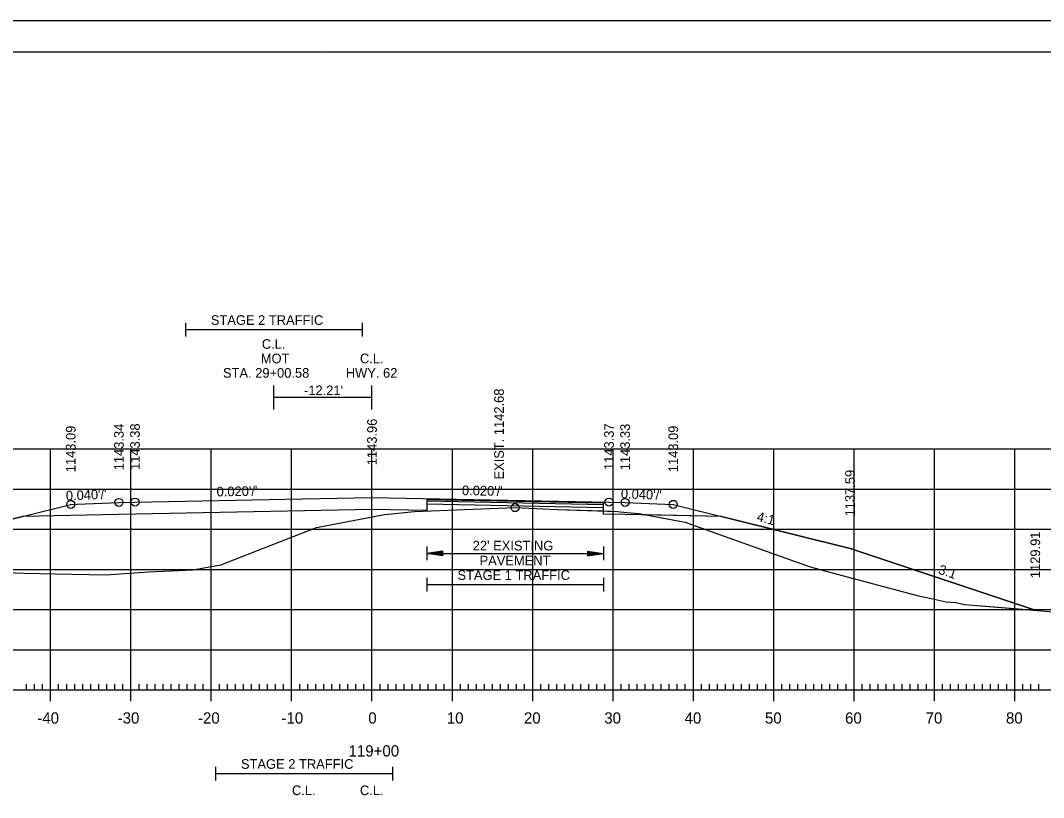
# Model space of a CAD drawing. Extents: x 1322838 to 1324533, y 339903 to 351025.
# Drawn here: x 1323660 to 1323787.3, y 340873 to 340969.8 of the extents above; entities that cross this region are included whole.
import ezdxf

# ---------------------------------------------------------------- set-up
doc = ezdxf.new("R2010")
doc.units = 0
for name, color, linetype in [('R_Alt Surface', 7, 'Continuous'), ('R_Axis', 7, 'Continuous'), ('R_Axis Annot', 7, 'Continuous'), ('R_Border', 7, 'Continuous'), ('R_Exist Surface', 7, 'Continuous'), ('R_Fin Surface', 7, 'Continuous'), ('R_Fin Surface Annot', 7, 'Continuous'), ('R_Grid', 7, 'Continuous'), ('R_No Plot', 7, 'Continuous'), ('R_Xsect Elev', 7, 'Continuous'), ('T_Drafting', 7, 'Continuous')]:
    doc.layers.add(name, color=color, linetype=linetype)

msp = doc.modelspace()

# ---------------------------------------------------------------- linework, layer by layer
at = {"layer": 'R_Alt Surface'}
msp.add_lwpolyline([(1323747.22, 340908.05), (1323735.22, 340908.29), (1323732.53, 340908.34), (1323732.52, 340909.68), (1323710.54, 340910.12), (1323710.53, 340908.78), (1323703.72, 340908.92), (1323672.22, 340908.29), (1323660.22, 340908.05)], dxfattribs=at)
at = {"layer": 'R_Axis'}
for p, q in [((1323663.72, 340885.05), (1323663.72, 340887.85)), ((1323673.72, 340885.05), (1323673.72, 340887.85)), ((1323683.72, 340885.05), (1323683.72, 340887.85)), ((1323693.72, 340885.05), (1323693.72, 340887.85)), ((1323703.72, 340885.05), (1323703.72, 340887.85)), ((1323713.72, 340885.05), (1323713.72, 340887.85)), ((1323723.72, 340885.05), (1323723.72, 340887.85)), ((1323733.72, 340885.05), (1323733.72, 340887.85)), ((1323743.72, 340885.05), (1323743.72, 340887.85)), ((1323753.72, 340885.05), (1323753.72, 340887.85)), ((1323763.72, 340885.05), (1323763.72, 340887.85)), ((1323773.72, 340885.05), (1323773.72, 340887.85)), ((1323783.72, 340885.05), (1323783.72, 340887.85)), ((1323563.72, 340886.45), (1323843.72, 340886.45)), ((1323660.72, 340886.45), (1323660.72, 340887.15)), ((1323661.72, 340886.45), (1323661.72, 340887.15)), ((1323662.72, 340886.45), (1323662.72, 340887.15)), ((1323664.72, 340886.45), (1323664.72, 340887.15)), ((1323665.72, 340886.45), (1323665.72, 340887.15)), ((1323666.72, 340886.45), (1323666.72, 340887.15)), ((1323667.72, 340886.45), (1323667.72, 340887.15)), ((1323668.72, 340886.45), (1323668.72, 340887.15)), ((1323669.72, 340886.45), (1323669.72, 340887.15)), ((1323670.72, 340886.45), (1323670.72, 340887.15)), ((1323671.72, 340886.45), (1323671.72, 340887.15)), ((1323672.72, 340886.45), (1323672.72, 340887.15)), ((1323674.72, 340886.45), (1323674.72, 340887.15)), ((1323675.72, 340886.45), (1323675.72, 340887.15)), ((1323676.72, 340886.45), (1323676.72, 340887.15)), ((1323677.72, 340886.45), (1323677.72, 340887.15)), ((1323678.72, 340886.45), (1323678.72, 340887.15)), ((1323679.72, 340886.45), (1323679.72, 340887.15)), ((1323680.72, 340886.45), (1323680.72, 340887.15)), ((1323681.72, 340886.45), (1323681.72, 340887.15)), ((1323682.72, 340886.45), (1323682.72, 340887.15)), ((1323684.72, 340886.45), (1323684.72, 340887.15)), ((1323685.72, 340886.45), (1323685.72, 340887.15)), ((1323686.72, 340886.45), (1323686.72, 340887.15)), ((1323687.72, 340886.45), (1323687.72, 340887.15)), ((1323688.72, 340886.45), (1323688.72, 340887.15)), ((1323689.72, 340886.45), (1323689.72, 340887.15)), ((1323690.72, 340886.45), (1323690.72, 340887.15)), ((1323691.72, 340886.45), (1323691.72, 340887.15)), ((1323692.72, 340886.45), (1323692.72, 340887.15)), ((1323694.72, 340886.45), (1323694.72, 340887.15)), ((1323695.72, 340886.45), (1323695.72, 340887.15)), ((1323696.72, 340886.45), (1323696.72, 340887.15)), ((1323697.72, 340886.45), (1323697.72, 340887.15)), ((1323698.72, 340886.45), (1323698.72, 340887.15)), ((1323699.72, 340886.45), (1323699.72, 340887.15)), ((1323700.72, 340886.45), (1323700.72, 340887.15)), ((1323701.72, 340886.45), (1323701.72, 340887.15)), ((1323702.72, 340886.45), (1323702.72, 340887.15)), ((1323704.72, 340886.45), (1323704.72, 340887.15)), ((1323705.72, 340886.45), (1323705.72, 340887.15)), ((1323706.72, 340886.45), (1323706.72, 340887.15)), ((1323707.72, 340886.45), (1323707.72, 340887.15)), ((1323708.72, 340886.45), (1323708.72, 340887.15)), ((1323709.72, 340886.45), (1323709.72, 340887.15)), ((1323710.72, 340886.45), (1323710.72, 340887.15)), ((1323711.72, 340886.45), (1323711.72, 340887.15)), ((1323712.72, 340886.45), (1323712.72, 340887.15)), ((1323714.72, 340886.45), (1323714.72, 340887.15)), ((1323715.72, 340886.45), (1323715.72, 340887.15)), ((1323716.72, 340886.45), (1323716.72, 340887.15)), ((1323717.72, 340886.45), (1323717.72, 340887.15)), ((1323718.72, 340886.45), (1323718.72, 340887.15)), ((1323719.72, 340886.45), (1323719.72, 340887.15)), ((1323720.72, 340886.45), (1323720.72, 340887.15)), ((1323721.72, 340886.45), (1323721.72, 340887.15)), ((1323722.72, 340886.45), (1323722.72, 340887.15)), ((1323724.72, 340886.45), (1323724.72, 340887.15)), ((1323725.72, 340886.45), (1323725.72, 340887.15)), ((1323726.72, 340886.45), (1323726.72, 340887.15)), ((1323727.72, 340886.45), (1323727.72, 340887.15)), ((1323728.72, 340886.45), (1323728.72, 340887.15)), ((1323729.72, 340886.45), (1323729.72, 340887.15)), ((1323730.72, 340886.45), (1323730.72, 340887.15)), ((1323731.72, 340886.45), (1323731.72, 340887.15)), ((1323732.72, 340886.45), (1323732.72, 340887.15)), ((1323734.72, 340886.45), (1323734.72, 340887.15)), ((1323735.72, 340886.45), (1323735.72, 340887.15)), ((1323736.72, 340886.45), (1323736.72, 340887.15)), ((1323737.72, 340886.45), (1323737.72, 340887.15)), ((1323738.72, 340886.45), (1323738.72, 340887.15)), ((1323739.72, 340886.45), (1323739.72, 340887.15)), ((1323740.72, 340886.45), (1323740.72, 340887.15)), ((1323741.72, 340886.45), (1323741.72, 340887.15)), ((1323742.72, 340886.45), (1323742.72, 340887.15)), ((1323744.72, 340886.45), (1323744.72, 340887.15)), ((1323745.72, 340886.45), (1323745.72, 340887.15)), ((1323746.72, 340886.45), (1323746.72, 340887.15)), ((1323747.72, 340886.45), (1323747.72, 340887.15)), ((1323748.72, 340886.45), (1323748.72, 340887.15)), ((1323749.72, 340886.45), (1323749.72, 340887.15)), ((1323750.72, 340886.45), (1323750.72, 340887.15)), ((1323751.72, 340886.45), (1323751.72, 340887.15)), ((1323752.72, 340886.45), (1323752.72, 340887.15)), ((1323754.72, 340886.45), (1323754.72, 340887.15)), ((1323755.72, 340886.45), (1323755.72, 340887.15)), ((1323756.72, 340886.45), (1323756.72, 340887.15)), ((1323757.72, 340886.45), (1323757.72, 340887.15)), ((1323758.72, 340886.45), (1323758.72, 340887.15)), ((1323759.72, 340886.45), (1323759.72, 340887.15)), ((1323760.72, 340886.45), (1323760.72, 340887.15)), ((1323761.72, 340886.45), (1323761.72, 340887.15)), ((1323762.72, 340886.45), (1323762.72, 340887.15)), ((1323764.72, 340886.45), (1323764.72, 340887.15)), ((1323765.72, 340886.45), (1323765.72, 340887.15)), ((1323766.72, 340886.45), (1323766.72, 340887.15)), ((1323767.72, 340886.45), (1323767.72, 340887.15)), ((1323768.72, 340886.45), (1323768.72, 340887.15)), ((1323769.72, 340886.45), (1323769.72, 340887.15)), ((1323770.72, 340886.45), (1323770.72, 340887.15)), ((1323771.72, 340886.45), (1323771.72, 340887.15)), ((1323772.72, 340886.45), (1323772.72, 340887.15)), ((1323774.72, 340886.45), (1323774.72, 340887.15)), ((1323775.72, 340886.45), (1323775.72, 340887.15)), ((1323776.72, 340886.45), (1323776.72, 340887.15)), ((1323777.72, 340886.45), (1323777.72, 340887.15)), ((1323778.72, 340886.45), (1323778.72, 340887.15)), ((1323779.72, 340886.45), (1323779.72, 340887.15)), ((1323780.72, 340886.45), (1323780.72, 340887.15)), ((1323781.72, 340886.45), (1323781.72, 340887.15)), ((1323782.72, 340886.45), (1323782.72, 340887.15)), ((1323784.72, 340886.45), (1323784.72, 340887.15)), ((1323785.72, 340886.45), (1323785.72, 340887.15)), ((1323786.72, 340886.45), (1323786.72, 340887.15))]:
    msp.add_line(p, q, dxfattribs=at)
at = {"layer": 'R_Axis Annot'}
for p, q in [((1323680.51, 340932.16), (1323680.51, 340930.45)), ((1323702.51, 340932.16), (1323702.51, 340930.45)), ((1323680.51, 340931.31), (1323702.51, 340931.31)), ((1323710.53, 340904.29), (1323710.53, 340902.59)), ((1323732.53, 340904.29), (1323732.53, 340902.59)), ((1323712.53, 340903.74), (1323710.53, 340903.44)), ((1323712.53, 340903.14), (1323710.53, 340903.44)), ((1323710.53, 340903.44), (1323732.53, 340903.44)), ((1323712.53, 340903.69), (1323710.87, 340903.44)), ((1323712.53, 340903.19), (1323710.87, 340903.44)), ((1323712.53, 340903.64), (1323711.21, 340903.44)), ((1323712.53, 340903.24), (1323711.21, 340903.44)), ((1323712.53, 340903.59), (1323711.54, 340903.44)), ((1323712.53, 340903.29), (1323711.54, 340903.44)), ((1323712.53, 340903.54), (1323711.88, 340903.44)), ((1323712.53, 340903.34), (1323711.88, 340903.44)), ((1323712.53, 340903.48), (1323712.22, 340903.44)), ((1323712.53, 340903.39), (1323712.22, 340903.44)), ((1323712.53, 340903.14), (1323712.53, 340903.74)), ((1323730.53, 340903.74), (1323732.53, 340903.44)), ((1323730.53, 340903.74), (1323730.53, 340903.14)), ((1323730.53, 340903.69), (1323732.2, 340903.44)), ((1323730.53, 340903.64), (1323731.85, 340903.44)), ((1323730.53, 340903.59), (1323731.52, 340903.44)), ((1323730.53, 340903.53), (1323731.18, 340903.44)), ((1323730.53, 340903.48), (1323730.85, 340903.44)), ((1323730.53, 340903.14), (1323732.53, 340903.44)), ((1323730.53, 340903.34), (1323731.18, 340903.44)), ((1323730.53, 340903.24), (1323731.85, 340903.44)), ((1323730.53, 340903.19), (1323732.2, 340903.44)), ((1323730.53, 340903.29), (1323731.52, 340903.44)), ((1323730.53, 340903.39), (1323730.85, 340903.44)), ((1323710.53, 340900.4), (1323710.53, 340898.7)), ((1323732.53, 340900.4), (1323732.53, 340898.7)), ((1323710.53, 340899.55), (1323732.53, 340899.55)), ((1323684.26, 340876.88), (1323684.26, 340875.18)), ((1323684.26, 340876.03), (1323706.26, 340876.03)), ((1323706.26, 340876.88), (1323706.26, 340875.18))]:
    msp.add_line(p, q, dxfattribs=at)
at = {"layer": 'R_Border'}
for p, q in [((1323545.72, 340965.91), (1323861.9, 340965.91)), ((1323698.24, 340965.65), (1323698.24, 340965.65)), ((1323698.24, 340965.65), (1323698.24, 340965.65))]:
    msp.add_line(p, q, dxfattribs=at)
at = {"layer": 'R_Exist Surface'}
msp.add_lwpolyline([(1323658.23, 340901.05), (1323660.4, 340901), (1323664.32, 340900.89), (1323666.4, 340900.85), (1323670.6, 340900.77), (1323674.11, 340901.04), (1323675.95, 340901.13), (1323681.43, 340901.41), (1323684.9, 340902), (1323694.79, 340905.87), (1323696.82, 340906.67), (1323704.21, 340908.07), (1323705.28, 340908.27), (1323705.74, 340908.32), (1323708.99, 340908.66), (1323716.26, 340908.96), (1323721.53, 340909.14), (1323726.77, 340908.93), (1323734.27, 340908.66), (1323735.46, 340908.55), (1323736.94, 340908.41), (1323742.44, 340907.38), (1323742.7, 340907.34), (1323743.48, 340907.05), (1323758.15, 340901.8), (1323760.37, 340901.17), (1323771.75, 340898.14), (1323773.31, 340897.81), (1323775.2, 340897.43), (1323776.35, 340897.31), (1323777.5, 340897.09), (1323832.28, 340892.54)], dxfattribs=at)
at = {"layer": 'R_Fin Surface'}
msp.add_lwpolyline([(1323639.81, 340902.58), (1323643.06, 340903.67), (1323644.22, 340904.05), (1323648.19, 340905.04), (1323660.22, 340908.05), (1323666.22, 340909.55), (1323667.02, 340909.58), (1323672.22, 340909.79), (1323674.22, 340909.83), (1323695.06, 340910.25), (1323703.72, 340910.42), (1323733.22, 340909.83), (1323735.22, 340909.79), (1323741.22, 340909.55), (1323742.21, 340909.3), (1323747.22, 340908.05), (1323756.04, 340905.84), (1323763.22, 340904.05), (1323781.03, 340898.11), (1323786.28, 340896.36)], dxfattribs=at)
at = {"layer": 'R_Grid'}
for p, q in [((1323563.72, 340916.45), (1323843.72, 340916.45)), ((1323663.72, 340886.45), (1323663.72, 340916.45)), ((1323673.72, 340886.45), (1323673.72, 340916.45)), ((1323683.72, 340886.45), (1323683.72, 340916.45)), ((1323693.72, 340886.45), (1323693.72, 340916.45)), ((1323703.72, 340886.45), (1323703.72, 340916.45)), ((1323713.72, 340886.45), (1323713.72, 340916.45)), ((1323723.72, 340886.45), (1323723.72, 340916.45)), ((1323733.72, 340886.45), (1323733.72, 340916.45)), ((1323743.72, 340886.45), (1323743.72, 340916.45)), ((1323753.72, 340886.45), (1323753.72, 340916.45)), ((1323763.72, 340886.45), (1323763.72, 340916.45)), ((1323773.72, 340886.45), (1323773.72, 340916.45)), ((1323783.72, 340886.45), (1323783.72, 340916.45)), ((1323563.72, 340911.45), (1323843.72, 340911.45)), ((1323563.72, 340906.45), (1323843.72, 340906.45)), ((1323563.72, 340901.45), (1323843.72, 340901.45)), ((1323563.72, 340896.45), (1323843.72, 340896.45)), ((1323563.72, 340891.45), (1323843.72, 340891.45)), ((1323563.72, 340886.45), (1323843.72, 340886.45))]:
    msp.add_line(p, q, dxfattribs=at)
at = {"layer": 'R_No Plot'}
for p, q in [((1323533.31, 340969.81), (1323866.65, 340969.81)), ((1323732.52, 340909.13), (1323710.53, 340909.57))]:
    msp.add_line(p, q, dxfattribs=at)
for points in [[(1323533.31, 340969.81), (1323866.65, 340969.81), (1323866.65, 340756.47), (1323533.31, 340756.47)], [(1323779.64, 340965.91), (1323799.26, 340965.91), (1323799.26, 340956.03), (1323815.37, 340956.03), (1323838.57, 340956.03), (1323838.57, 340923.36), (1323861.77, 340923.36), (1323861.9, 340760.45), (1323545.72, 340760.45), (1323545.72, 340965.91)], [(1323732.53, 340908.73), (1323734.27, 340908.66), (1323735.46, 340908.55), (1323736.94, 340908.41), (1323737.88, 340908.24), (1323735.22, 340908.29), (1323732.53, 340908.34)], [(1323737.88, 340908.24), (1323742.44, 340907.38), (1323742.7, 340907.34), (1323743.48, 340907.05), (1323758.15, 340901.8), (1323760.37, 340901.17), (1323771.75, 340898.14), (1323773.31, 340897.81), (1323775.2, 340897.43), (1323776.35, 340897.31), (1323777.5, 340897.09), (1323786.28, 340896.36), (1323781.03, 340898.11), (1323763.22, 340904.05), (1323756.04, 340905.84), (1323747.22, 340908.05)]]:
    msp.add_lwpolyline(points, close=True, dxfattribs=at)
for points in [[(1323658.23, 340901.05), (1323660.4, 340901), (1323664.32, 340900.89), (1323666.4, 340900.85), (1323670.6, 340900.77), (1323674.11, 340901.04), (1323675.95, 340901.13), (1323681.43, 340901.41), (1323684.9, 340902), (1323694.79, 340905.87), (1323696.82, 340906.67), (1323704.21, 340908.07), (1323705.28, 340908.27), (1323705.74, 340908.32), (1323708.99, 340908.66), (1323716.26, 340908.96), (1323721.53, 340909.14), (1323726.77, 340908.93), (1323732.53, 340908.73), (1323732.52, 340909.68), (1323710.54, 340910.12), (1323710.53, 340908.78), (1323703.72, 340908.92), (1323672.22, 340908.29), (1323660.22, 340908.05), (1323648.19, 340905.04)], [(1323732.53, 340909.51), (1323710.54, 340909.95)]]:
    msp.add_lwpolyline(points, dxfattribs=at)
for centre in [(1323666.22, 340909.55), (1323666.22, 340909.55), (1323672.22, 340909.79), (1323672.22, 340909.79), (1323674.22, 340909.83), (1323674.22, 340909.83), (1323721.53, 340909.14), (1323733.22, 340909.83), (1323733.22, 340909.83), (1323735.22, 340909.79), (1323735.22, 340909.79), (1323741.22, 340909.55), (1323741.22, 340909.55)]:
    msp.add_circle(centre, 0.5, dxfattribs=at)
at = {"layer": 'T_Drafting'}
for p, q in [((1323691.51, 340921.35), (1323691.51, 340924.35)), ((1323703.72, 340921.35), (1323703.72, 340924.35)), ((1323703.72, 340922.85), (1323691.51, 340922.85))]:
    msp.add_line(p, q, dxfattribs=at)

# ---------------------------------------------------------------- texts
at = {"layer": 'R_Axis Annot'}
for s, height, p in [('STAGE 2 TRAFFIC', 1.2, (1323683.66, 340931.9)), ('C.L.', 1.2, (1323690.01, 340928.92)), ('MOT', 1.2, (1323689.88, 340927.12)), ('C.L.', 1.2, (1323702.22, 340927.12)), ('STA. 29+00.58', 1.2, (1323685.17, 340925.32)), ('HWY. 62', 1.2, (1323700.46, 340925.32)), ("22' EXISTING ", 1.2, (1323716.26, 340903.81)), ('PAVEMENT', 1.2, (1323717.11, 340901.95)), ('STAGE 1 TRAFFIC', 1.2, (1323714.36, 340900.14)), ('-40', 1.4, (1323662.06, 340882.25)), ('-30', 1.4, (1323672.06, 340882.25)), ('-20', 1.4, (1323682.06, 340882.25)), ('-10', 1.4, (1323692.45, 340882.25)), ('0', 1.4, (1323703.26, 340882.25)), ('10', 1.4, (1323713.03, 340882.25)), ('20', 1.4, (1323722.63, 340882.25)), ('30', 1.4, (1323732.63, 340882.25)), ('40', 1.4, (1323742.63, 340882.25)), ('50', 1.4, (1323752.63, 340882.25)), ('60', 1.4, (1323762.6, 340882.25)), ('70', 1.4, (1323772.63, 340882.25)), ('80', 1.4, (1323782.63, 340882.25)), ('119+00', 1.4, (1323700.8, 340878.15)), ('STAGE 2 TRAFFIC', 1.2, (1323687.41, 340876.62)), ('C.L.', 1.2, (1323693.76, 340873.34)), ('C.L.', 1.2, (1323702.22, 340873.34))]:
    msp.add_text(s, height=height, dxfattribs=at).set_placement(p)
at = {"layer": 'R_Fin Surface Annot'}
for s, rotation, p in [('1143.09', 90, (1323666.82, 340913.55)), ('1143.34', 90, (1323672.82, 340913.79)), ('1143.38', 90, (1323674.82, 340913.83)), ('1143.96', 90, (1323704.32, 340914.42)), ('1143.37', 90, (1323733.82, 340913.83)), ('1143.33', 90, (1323735.82, 340913.79)), ('1143.09', 90, (1323741.82, 340913.55)), ('1137.59', 90, (1323763.82, 340908.05)), ("0.020'/'", 1.1457, (1323684.39, 340910.53)), ("0.020'/'", 358.8542, (1323714.91, 340910.7)), ("0.040'/'", 2.2907, (1323665.64, 340910.03)), ("0.040'/'", 357.7095, (1323734.68, 340910.31)), ('4:1', 345.9638, (1323751.53, 340907.49)), ('1129.91', 90, (1323786.88, 340900.36)), ('3:1', 341.5651, (1323774.12, 340900.94))]:
    msp.add_text(s, height=1.2, rotation=rotation, dxfattribs=at).set_placement(p)
at = {"layer": 'R_Xsect Elev'}
msp.add_text('EXIST. 1142.68', height=1.2, rotation=90, dxfattribs=at).set_placement((1323720.13, 340912.64))
at = {"layer": 'T_Drafting'}
msp.add_text("-12.21'", height=1.2, dxfattribs=at).set_placement((1323695.26, 340923.15))

doc.saveas('drawing.dxf')
